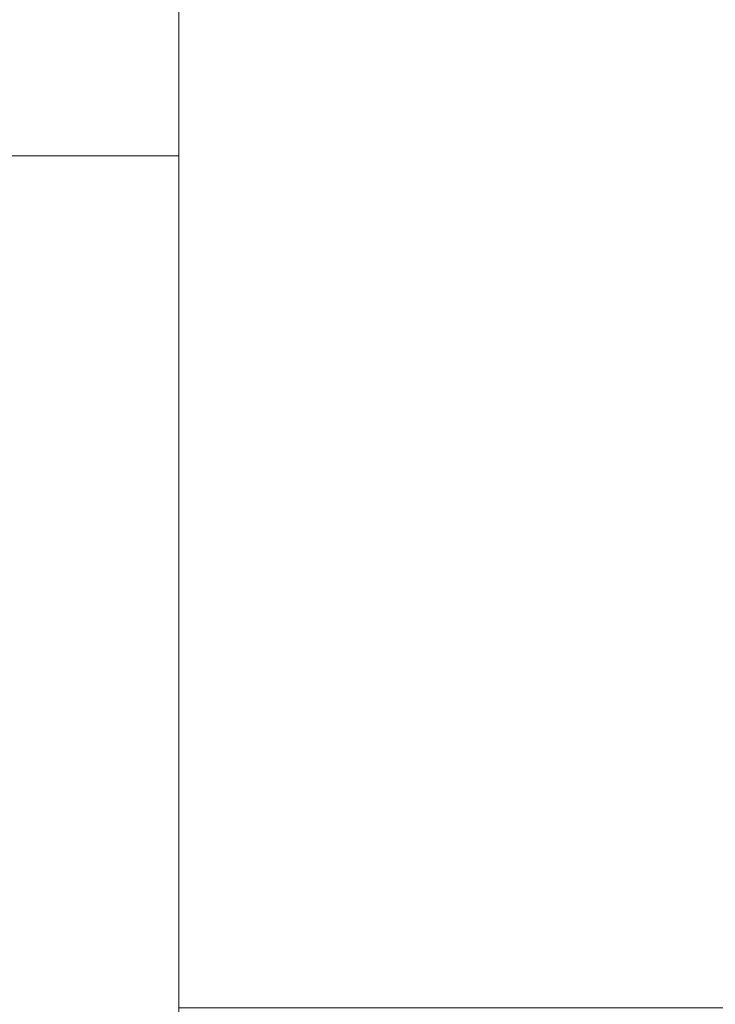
# Model space of a CAD drawing. Header units: millimetres. Extents: x -714384 to 30604203, y -92609 to 65084.
# Tile 457 of 656: x -66161 to -65478, y -52557 to -51591. Entities that reach past the tile are written whole.
import ezdxf
from ezdxf import colors
from ezdxf.entities.mleader import LeaderData, LeaderLine
from ezdxf.math import Vec2, Vec3

# ---------------------------------------------------------------- set-up
doc = ezdxf.new("R2010")
doc.units = ezdxf.units.MM
doc.layers.get('0').update_dxf_attribs({"lineweight": 0})
doc.layers.add('29_Чертеж', color=7, linetype='Continuous', lineweight=0, true_color=0xababab)
doc.styles.add('_ТЕКСТОВЫЙ', font='arial.ttf', dxfattribs={"width": 0.8})
doc.styles.add('HVAC_AEP', font='arial.ttf')

# ---------------------------------------------------------------- blocks, each defined once
blk = doc.blocks.new('*T195')
at = {"color": 0, "linetype": 'ByBlock', "lineweight": -2, "transparency": 16777216}
for p, q in [((0, 0), (8500, 0)), ((0, 0), (0, -27939.33333333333)), ((8500, 0), (8500, -27939.33333333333)), ((0, -469.6666666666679), (8500, -469.6666666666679)), ((4500, -469.6666666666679), (4500, -27939.33333333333)), ((0, -4969.666666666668), (8500, -4969.666666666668)), ((0, -9469.666666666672), (8500, -9469.666666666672)), ((0, -13269.66666666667), (8500, -13269.66666666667)), ((0, -16669.66666666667), (8500, -16669.66666666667)), ((0, -20469.66666666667), (8500, -20469.66666666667)), ((0, -24269.66666666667), (8500, -24269.66666666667)), ((0, -26370.40563892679), (8500, -26370.40563892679)), ((0, -27939.33333333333), (8500, -27939.33333333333))]:
    blk.add_line(p, q, dxfattribs=at)
at = {"color": 0, "lineweight": 15, "transparency": 16777216, "style": 'HVAC_AEP'}
for s, insert, char_height, width, attachment_point in [('{\\H0.83333x;\\C256;Готовые блоки (Барьеры, АРМ, Почтальоны)}', (4250, -234.8333333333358), 300, 8497, 5), ('{\\fCalibri|b0|i0|c204|p34;\\C256;Группа блоков 1200\\P\\PПо невозможности разместить стандартный барьер для приёма посылок, применить откидную столешницу для МГН}', (4550, -2719.666666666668), 250, 3900, 4), ('{\\fCalibri|b0|i0|c204|p34;\\C256;Группа блоков 1400\\P\\PПо невозможности разместить стандартный барьер для приёма посылок, применить откидную столешницу для МГН}', (4550, -7219.666666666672), 250, 3900, 4), ('{\\fCalibri|b0|i0|c204|p34;\\C256;Группа блоков \\P\\PПочта банк 1400}', (4550, -11369.66666666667), 250, 3900, 4), ('{\\fCalibri|b0|i0|c204|p34;\\C256;Группа блоков \\P\\PПочта банк 1200}', (4550, -14969.66666666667), 250, 3900, 4), ('{\\C256;ГРУППА МЕБЕЛИ ЦСУ (ЦЕНТР СОЦИАЛЬНЫХ УСЛУГ)\\P\\PЕсли не помещается в кабинете можно установить в клиентском зале }', (4550, -18569.66666666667), 250, 3900, 4), ('{\\C256;ГРУППА МЕБЕЛИ ЦСУ (ЦЕНТР СОЦИАЛЬНЫХ УСЛУГ)\\P\\P\\fCalibri|b0|i0|c204|p34;Если нет места на стол 1400 ставим выноску на стол МГН 1200}', (4550, -22369.66666666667), 250, 3900, 4), ('Группа блоков АРМ\\P^JНАЧ.ОПС^JСортировщик', (4550, -25320.03615279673), 250, 3900, 4), ('{\\fCalibri|b0|i0|c204|p34;\\C256;Группа блоков \\P\\PПочтальоны}', (4550, -27154.86948613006), 250, 3900, 4)]:
    blk.add_mtext(s, dxfattribs=dict(at, insert=insert, char_height=char_height, width=width, attachment_point=attachment_point))
blk = doc.blocks.new('*T197')
at = {"color": 0, "linetype": 'ByBlock', "lineweight": -2, "transparency": 16777216}
for p, q in [((0, 0), (6500, 0)), ((0, 0), (0, -14269.66666666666)), ((6500, 0), (6500, -14269.66666666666)), ((0, -469.6666666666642), (6500, -469.6666666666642)), ((2500, -469.6666666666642), (2500, -14269.66666666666)), ((0, -1735.196452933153), (6500, -1735.196452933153)), ((0, -2985.196452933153), (6500, -2985.196452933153)), ((0, -4235.196452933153), (6500, -4235.196452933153)), ((0, -5485.196452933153), (6500, -5485.196452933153)), ((0, -6735.196452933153), (6500, -6735.196452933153)), ((0, -7985.196452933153), (6500, -7985.196452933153)), ((0, -9235.196452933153), (6500, -9235.196452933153)), ((0, -10335.19645293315), (6500, -10335.19645293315)), ((0, -11435.19645293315), (6500, -11435.19645293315)), ((0, -12535.19645293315), (6500, -12535.19645293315)), ((0, -14269.66666666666), (6500, -14269.66666666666))]:
    blk.add_line(p, q, dxfattribs=at)
at = {"color": 0, "lineweight": 15, "transparency": 16777216, "style": 'HVAC_AEP'}
for s, insert, char_height, width, attachment_point in [('Клиентский зал', (3250, -234.8333333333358), 300, 6497, 5), ('Стол для заполнения^Jдокументов/МГН', (2550, -1102.431559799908), 250, 3900, 4), ('Стеллаж пристенный^J2250 х 665 х 500', (2550, -2360.196452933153), 250, 3900, 4), ('Стеллаж пристенный^J2250 х 1000 х 500', (2550, -3610.196452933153), 250, 3900, 4), ('Стеллаж островной^J1550 х 1000 х 1000', (2550, -4860.196452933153), 250, 3900, 4), ('Стеллаж пристенный^Jугловой^J2250 х 1000 х 500', (2550, -6110.196452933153), 250, 3900, 4), ('Стул для мест^Jожидания (голубой)', (2550, -7360.196452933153), 250, 3900, 4), ('Рекламно^Jинформационный^Jстенд А3', (2550, -8610.196452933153), 250, 3900, 4), ('Информационный^Jстенд А4', (2550, -9785.196452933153), 250, 3900, 4), ('Стойка поворотная^Jдля ГЖП', (2550, -10885.19645293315), 250, 3900, 4), ('Стойка поворотная^Jдля открыток', (2550, -11985.19645293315), 250, 3900, 4), ('Банкомат', (2550, -13402.4315597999), 250, 3900, 4)]:
    blk.add_mtext(s, dxfattribs=dict(at, insert=insert, char_height=char_height, width=width, attachment_point=attachment_point))
blk = doc.blocks.new('_Dot')
at = {"color": 0, "linetype": 'ByBlock', "lineweight": -2}
blk.add_line((-0.5, 0), (-1, 0), dxfattribs=at)
at = {"color": 0, "linetype": 'ByBlock', "const_width": 0.5}
blk.add_lwpolyline([(-0.25, 0, 1), (0.25, 0, 1)], format="xyb", close=True, dxfattribs=at)

msp = doc.modelspace()

# ---------------------------------------------------------------- block references
for name, p in [('*T195', (-74504.52991571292, -27455.10537215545)), ('*T197', (-66004.52991571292, -41124.77203882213))]:
    msp.add_blockref(name, p)

# ---------------------------------------------------------------- leaders
at = {"layer": '29_Чертеж', "lineweight": 18}
ml = msp.add_multileader_mtext('Standard', dxfattribs=at)
ml.set_content('{\\C8;\\c8224125;Магнитная доска}', color=256, style='_ТЕКСТОВЫЙ')
ml.set_leader_properties(color=253, lineweight=0)
ml.set_arrow_properties(name='DOT')
ml.build(insert=Vec2(0, 0))
ml.multileader.update_dxf_attribs({"text_left_attachment_type": 6, "text_right_attachment_type": 6, "dogleg_length": 0.3600000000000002, "arrow_head_size": 50, "scale": 100})
ctx = ml.context
ctx.base_point, ctx.scale, ctx.char_height, ctx.arrow_head_size, ctx.landing_gap_size, ctx.plane_origin = Vec3(89431.77431141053, -52540.19674342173), 100, 120, 50, 100, Vec3(91076.85055523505, -47634.93172652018)
ctx.left_attachment, ctx.right_attachment, ctx.text_align_type, ctx.attachment_type = 6, 6, 2, 2
notes = []
notes.append((ctx, [(0, (1, 1, 0), (89387.39096542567, -52540.19674342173), (1, 0), 44.3833459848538, [(0, [(89385.91669111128, -50708.62962262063)], 0, [])])]))
ctx.mtext.insert, ctx.mtext.width, ctx.mtext.defined_height, ctx.mtext.alignment, ctx.mtext.flow_direction = Vec3(90573.43324729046, -52395.55827138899), 1567.213620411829, 1721.004614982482, 3, 5
for ctx, leaders in notes:
    for number, flags, end, landing, length, lines in leaders:
        leader = LeaderData()
        leader.index, (leader.has_last_leader_line, leader.has_dogleg_vector, leader.attachment_direction) = number, flags
        leader.last_leader_point, leader.dogleg_vector, leader.dogleg_length = Vec3(end), Vec3(landing), length
        for number, points, colour, breaks in lines:
            line = LeaderLine()
            line.index, line.vertices, line.color, line.breaks = number, Vec3.list(points), colors.encode_raw_color(colour), breaks
            leader.lines.append(line)
        ctx.leaders.append(leader)

doc.saveas('drawing.dxf')
